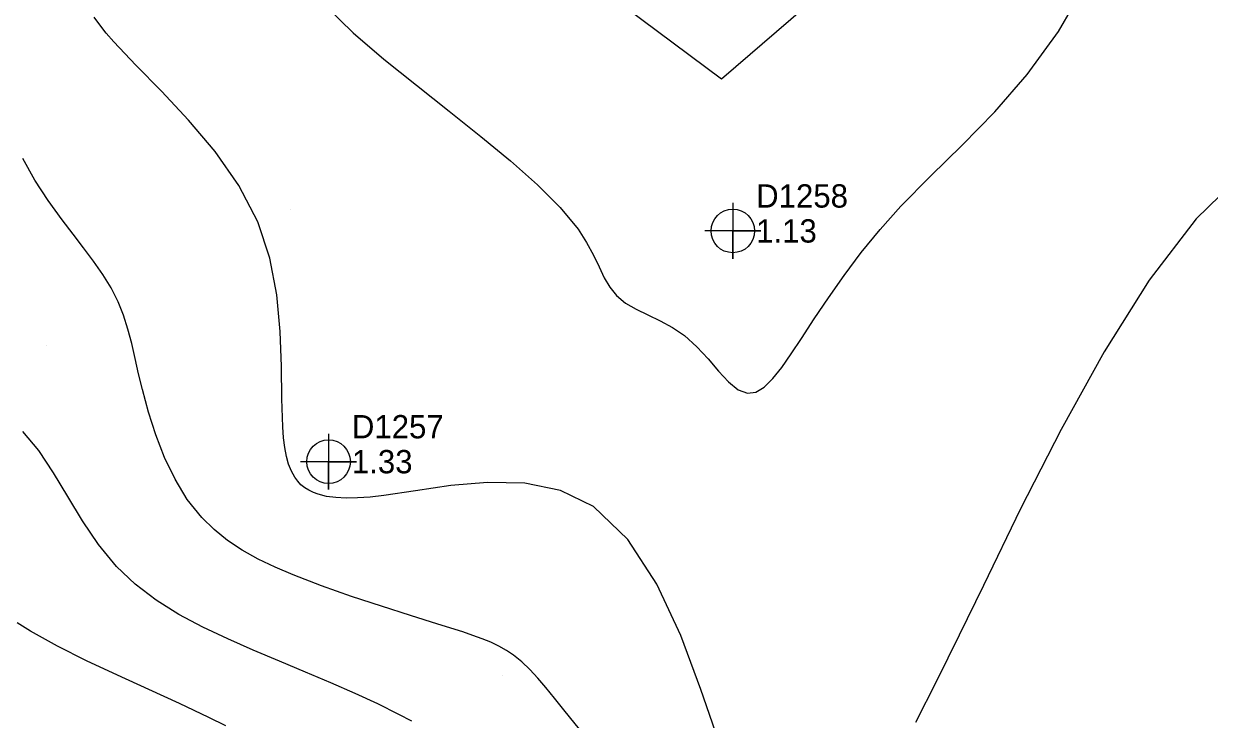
# Model space of a CAD drawing. Extents: x 2356077 to 2359823, y 225951 to 227822.
# Drawn here: x 2357702.1 to 2357829.2, y 226687.9 to 226762.4 of the extents above; entities that cross this region are included whole.
import ezdxf

# ---------------------------------------------------------------- set-up
doc = ezdxf.new("R2010")
doc.units = 0
for name, color, linetype in [('DTM Contours Major', 7, 'Continuous'), ('DTM Contours Minor', 7, 'Continuous'), ('Exist DTM Breakline', 7, 'Continuous'), ('Exist DTM Breakline Underwater', 7, 'Continuous'), ('Exist DTM Drainline', 7, 'Continuous'), ('Exist DTM Regular Point CELL', 7, 'Continuous'), ('Exist DTM Regular Point Cogo Elevation', 7, 'Continuous'), ('Exist DTM Regular Point Cogo Number', 7, 'Continuous'), ('PH Exist DTM Point', 7, 'Continuous')]:
    doc.layers.add(name, color=color, linetype=linetype)

msp = doc.modelspace()

# ---------------------------------------------------------------- linework, layer by layer
at = {"layer": 'DTM Contours Major'}
for points in [[(2357776.93, 226756.53), (2357793.34, 226770.69)], [(2357759.69, 226769.4), (2357776.93, 226756.53)], [(2357723.76, 226687.15), (2357721.95, 226688.06), (2357718.8, 226689.56), (2357715.49, 226691.06), (2357712.13, 226692.58), (2357708.83, 226694.13), (2357705.69, 226695.7), (2357702.81, 226697.3), (2357701.39, 226698.19)]]:
    msp.add_lwpolyline(points, dxfattribs=at)
at = {"layer": 'DTM Contours Minor'}
for points in [[(2357734.53, 226764.28), (2357737.43, 226761.46), (2357740.72, 226758.64), (2357744.2, 226755.83), (2357747.71, 226753.07), (2357751.12, 226750.36), (2357754.31, 226747.72), (2357757.18, 226745.17), (2357759.63, 226742.73), (2357761.54, 226740.4), (2357762.46, 226738.97), (2357763.18, 226737.62), (2357763.79, 226736.36), (2357764.35, 226735.2), (2357764.95, 226734.18), (2357765.65, 226733.3), (2357766.62, 226732.49), (2357767.76, 226731.82), (2357769.02, 226731.21), (2357770.34, 226730.58), (2357771.67, 226729.87), (2357772.96, 226729), (2357774.27, 226727.81), (2357775.49, 226726.49), (2357776.62, 226725.18), (2357777.69, 226724.03), (2357778.72, 226723.19), (2357779.72, 226722.81), (2357780.61, 226722.94), (2357781.51, 226723.48), (2357782.43, 226724.39), (2357783.4, 226725.59), (2357784.41, 226727.04), (2357785.49, 226728.67), (2357786.88, 226730.79), (2357788.41, 226733.06), (2357790.09, 226735.44), (2357791.92, 226737.89), (2357793.94, 226740.38), (2357796.16, 226742.87), (2357799.33, 226746.08), (2357802.73, 226749.41), (2357806.24, 226752.99), (2357809.72, 226757), (2357813.07, 226761.59), (2357816.13, 226766.91)], [(2357776.59, 226685.58), (2357774.72, 226691.07), (2357772.55, 226696.83), (2357769.98, 226702.35), (2357766.89, 226707.14), (2357763.2, 226710.68), (2357759.67, 226712.39), (2357755.83, 226713.17), (2357751.84, 226713.26), (2357747.88, 226712.91), (2357744.11, 226712.35), (2357740.7, 226711.84), (2357739.24, 226711.68), (2357737.9, 226711.59), (2357736.67, 226711.57), (2357735.56, 226711.63), (2357734.57, 226711.76), (2357733.68, 226711.98), (2357733.15, 226712.17), (2357732.66, 226712.41), (2357732.22, 226712.69), (2357731.82, 226713.01), (2357731.47, 226713.39), (2357731.15, 226713.81), (2357730.8, 226714.46), (2357730.5, 226715.21), (2357730.27, 226716.05), (2357730.09, 226717), (2357729.96, 226718.05), (2357729.86, 226719.22), (2357729.78, 226722.23), (2357729.74, 226725.68), (2357729.6, 226729.42), (2357729.23, 226733.35), (2357728.48, 226737.31), (2357727.2, 226741.19), (2357725.17, 226745.09), (2357722.62, 226748.73), (2357719.77, 226752.1), (2357716.86, 226755.2), (2357714.1, 226757.99), (2357711.74, 226760.48), (2357710.94, 226761.42), (2357710.24, 226762.3), (2357709.65, 226763.15)], [(2357762.31, 226686.06), (2357760, 226688.88), (2357759.01, 226690.12), (2357758.1, 226691.25), (2357757.23, 226692.28), (2357756.38, 226693.21), (2357755.52, 226694.03), (2357754.63, 226694.74), (2357753.86, 226695.25), (2357753.04, 226695.7), (2357752.17, 226696.11), (2357751.24, 226696.49), (2357750.24, 226696.86), (2357749.17, 226697.22), (2357746.51, 226698.07), (2357743.57, 226699), (2357740.44, 226699.99), (2357737.23, 226701.04), (2357734.04, 226702.16), (2357730.98, 226703.34), (2357729.05, 226704.17), (2357727.23, 226705.04), (2357725.53, 226705.99), (2357723.95, 226707.03), (2357722.5, 226708.19), (2357721.17, 226709.49), (2357719.63, 226711.43), (2357718.31, 226713.6), (2357717.18, 226715.92), (2357716.24, 226718.34), (2357715.45, 226720.79), (2357714.81, 226723.2), (2357714.41, 226724.9), (2357714.04, 226726.55), (2357713.67, 226728.15), (2357713.26, 226729.69), (2357712.79, 226731.19), (2357712.21, 226732.63), (2357711.45, 226734.11), (2357710.57, 226735.55), (2357709.58, 226736.98), (2357708.51, 226738.42), (2357707.38, 226739.88), (2357706.22, 226741.4), (2357704.72, 226743.48), (2357703.28, 226745.67), (2357701.99, 226747.98)], [(2357833, 226746.53), (2357827.84, 226741.52), (2357822.81, 226734.94), (2357817.96, 226727.25), (2357813.34, 226718.92), (2357809.01, 226710.42), (2357805.01, 226702.22), (2357802.42, 226696.87), (2357799.99, 226691.94), (2357797.72, 226687.5)], [(2357743.7, 226687.64), (2357742.32, 226688.38), (2357740.08, 226689.5), (2357737.63, 226690.62), (2357735.02, 226691.75), (2357732.3, 226692.91), (2357729.5, 226694.08), (2357726.68, 226695.28), (2357723.96, 226696.48), (2357721.3, 226697.74), (2357718.73, 226699.11), (2357716.3, 226700.62), (2357714.05, 226702.33), (2357712.02, 226704.25), (2357710.09, 226706.61), (2357708.38, 226709.15), (2357706.8, 226711.76), (2357705.26, 226714.3), (2357703.69, 226716.66), (2357701.98, 226718.72)]]:
    msp.add_lwpolyline(points, dxfattribs=at)
at = {"layer": 'Exist DTM Breakline'}
msp.add_spline([(2357603.71, 226758.4), (2357634.69, 226779.79), (2357686.01, 226803.72), (2357722.08, 226854.21), (2357734.02, 226881.5)], degree=3, dxfattribs=at)
at = {"layer": 'Exist DTM Breakline Underwater'}
msp.add_spline([(2357599.67, 226759.54), (2357632.91, 226785.57), (2357686.25, 226809.64), (2357717, 226856.56), (2357730.69, 226885.55)], degree=3, dxfattribs=at)
at = {"layer": 'Exist DTM Drainline'}
msp.add_spline([(2357699.59, 226858.19), (2357670.37, 226820.78), (2357623.33, 226796.89), (2357587.22, 226772.27), (2357568.8, 226744.25), (2357555.19, 226717.62), (2357555.02, 226695.13), (2357553.47, 226672.76), (2357563.7, 226642.74), (2357576.53, 226627.99), (2357663.8, 226499.17), (2357732.72, 226415.65), (2357803.21, 226342.21), (2357874.59, 226264.31)], degree=3, dxfattribs=at)
at = {"layer": 'Exist DTM Regular Point CELL'}
for points in [[(2357778.14, 226743.22), (2357778.14, 226737.22), (2357778.14, 226740.22), (2357781.14, 226740.22), (2357775.14, 226740.22)], [(2357734.78, 226718.48), (2357734.78, 226712.48), (2357734.78, 226715.48), (2357737.78, 226715.48), (2357731.78, 226715.48)]]:
    msp.add_lwpolyline(points, dxfattribs=at)
for centre in [(2357778.14, 226740.22), (2357734.78, 226715.48)]:
    msp.add_circle(centre, 2.34, dxfattribs=at)
at = {"layer": 'PH Exist DTM Point'}
for p, q in [((2357730.66, 226742.53), (2357730.66, 226742.53)), ((2357704.49, 226727.94), (2357704.49, 226727.94)), ((2357753.47, 226692.55), (2357753.47, 226692.55))]:
    msp.add_line(p, q, dxfattribs=at)

# ---------------------------------------------------------------- texts
at = {"layer": 'Exist DTM Regular Point Cogo Elevation'}
for s, p in [('1.13', (2357780.64, 226738.97)), ('1.33', (2357737.28, 226714.23))]:
    msp.add_text(s, height=2.5, dxfattribs=at).set_placement(p)
at = {"layer": 'Exist DTM Regular Point Cogo Number'}
for s, p in [('D1258', (2357780.64, 226742.72)), ('D1257', (2357737.28, 226717.98))]:
    msp.add_text(s, height=2.5, dxfattribs=at).set_placement(p)

doc.saveas('drawing.dxf')
